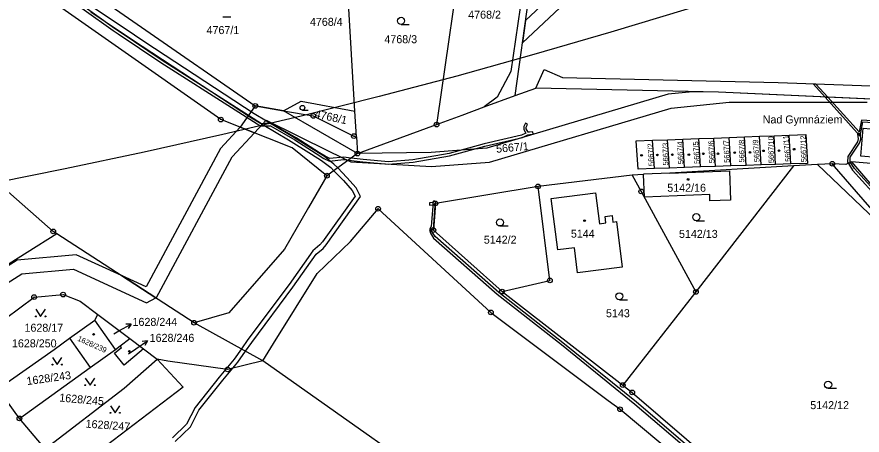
# Model space of a CAD drawing. Extents: x -644096 to -634268, y -1141430 to -1133463.
# Drawn here: x -638415.6 to -638236.1, y -1138463.5 to -1138374.6 of the extents above; entities that cross this region are included whole.
import ezdxf

# ---------------------------------------------------------------- set-up
doc = ezdxf.new("R2010")
doc.units = 0
for name, color, linetype in [('_CIVIL_CONSTRUCTION', 7, 'Continuous'), ('B_Hranice _3D', 7, 'Continuous'), ('M_Svah_Zarez', 7, 'Continuous'), ('spodek_zarez', 7, 'Continuous'), ('svrsek_osa_sjezdy', 7, 'Continuous'), ('svrsek_osa_terminal_VRT', 7, 'Continuous'), ('svrsek_osa_VRT', 7, 'Continuous'), ('svrsek_popisy_VRT', 7, 'Continuous'), ('terminal_VRT', 7, 'Continuous')]:
    doc.layers.add(name, color=color, linetype=linetype)

msp = doc.modelspace()

# ---------------------------------------------------------------- linework, layer by layer
at = {"layer": '_CIVIL_CONSTRUCTION'}
for centre, radius in [((-638364.99, -1138393.55), 0.5), ((-638364.99, -1138393.55), 0.0303), ((-638372.3, -1138396.44), 0.5), ((-638372.3, -1138396.44), 0.0303), ((-638352.67, -1138395.67), 0.5), ((-638352.67, -1138395.67), 0.0303), ((-638326.48, -1138397.52), 0.5), ((-638326.48, -1138397.52), 0.0303), ((-638344.04, -1138399.96), 0.5), ((-638344.04, -1138399.96), 0.0303), ((-638343.29, -1138403.68), 0.5), ((-638343.29, -1138403.68), 0.0303), ((-638242.46, -1138405.83), 0.5), ((-638242.46, -1138405.83), 0.0303), ((-638349.77, -1138408.37), 0.5), ((-638349.77, -1138408.37), 0.0303), ((-638304.95, -1138410.64), 0.5), ((-638304.95, -1138410.64), 0.0303), ((-638283.03, -1138411.72), 0.5), ((-638283.03, -1138411.72), 0.0303), ((-638326.74, -1138414.27), 0.5), ((-638326.74, -1138414.27), 0.0303), ((-638338.92, -1138415.41), 0.5), ((-638338.92, -1138415.41), 0.0303), ((-638407.87, -1138420.22), 0.5), ((-638327.17, -1138419.93), 0.5), ((-638327.17, -1138419.93), 0.0303), ((-638407.87, -1138420.22), 0.0303), ((-638302.43, -1138430.62), 0.5), ((-638302.43, -1138430.62), 0.0303), ((-638411.94, -1138434.17), 0.5), ((-638411.94, -1138434.17), 0.0303), ((-638405.78, -1138433.62), 0.5), ((-638405.78, -1138433.62), 0.0303), ((-638312.56, -1138433), 0.5), ((-638312.56, -1138433), 0.0303), ((-638271.42, -1138433.08), 0.5), ((-638271.42, -1138433.08), 0.0303), ((-638314.95, -1138437.44), 0.5), ((-638314.95, -1138437.44), 0.0303), ((-638377.99, -1138439.61), 0.5), ((-638377.99, -1138439.61), 0.0303), ((-638370.85, -1138449.54), 0.5), ((-638370.85, -1138449.54), 0.0303), ((-638286.96, -1138452.88), 0.5), ((-638286.96, -1138452.88), 0.0303), ((-638284.95, -1138454.44), 0.5), ((-638284.95, -1138454.44), 0.0303), ((-638287.53, -1138458.01), 0.5), ((-638287.53, -1138458.01), 0.0303), ((-638415.06, -1138459.94), 0.5), ((-638415.06, -1138459.94), 0.0303)]:
    msp.add_circle(centre, radius, dxfattribs=at)
at = {"layer": 'B_Hranice _3D'}
for points in [[(-638307.62, -1138375.42), (-638308.26, -1138380.14), (-638243.88, -1138319.71), (-638245.7, -1138317.3)], [(-638244, -1138391.68), (-638243.42, -1138391.7), (-638245.92, -1138388.96), (-638246.47, -1138388.94)], [(-638244, -1138391.68), (-638236.51, -1138399.96), (-638236, -1138396.93), (-638229.43, -1138397.33), (-638223.5, -1138397.82), (-638223.65, -1138399.32), (-638223.3, -1138399.36), (-638223.11, -1138397.49), (-638229.41, -1138396.98), (-638236.29, -1138396.56), (-638236.72, -1138399.05), (-638243.42, -1138391.7)], [(-638393.39, -1138429.61), (-638386.13, -1138434.32), (-638385.96, -1138434.23), (-638369.88, -1138404.36), (-638365.16, -1138399.26), (-638368.16, -1138398.08), (-638372.34, -1138402.6), (-638388.18, -1138432.01)], [(-638236.94, -1138400.52), (-638237.13, -1138401.21), (-638239.17, -1138404.31), (-638239.2, -1138405.49), (-638239.04, -1138405.75), (-638238.58, -1138405.55), (-638238.7, -1138405.35), (-638238.67, -1138404.47), (-638236.67, -1138401.43), (-638236.4, -1138400.59), (-638236.49, -1138399.67), (-638236.81, -1138399.29), (-638237.13, -1138399.56)], [(-638237.75, -1138406.88), (-638238.58, -1138405.55), (-638239.04, -1138405.75), (-638238.15, -1138407.18), (-638234.05, -1138411.73), (-638231.57, -1138414.47), (-638227.56, -1138419.21), (-638220.6, -1138427.75), (-638211.2, -1138439.57), (-638208.58, -1138443.44), (-638207.77, -1138444.45), (-638207.2, -1138444.76), (-638207.08, -1138444.67), (-638207.49, -1138444.04), (-638208.18, -1138443.14), (-638210.8, -1138439.27), (-638220.21, -1138427.43), (-638227.18, -1138418.89), (-638231.19, -1138414.15), (-638233.67, -1138411.39)]]:
    msp.add_lwpolyline(points, close=True, dxfattribs=at)
for points in [[(-638407.49, -1138368.65), (-638395.17, -1138377.53), (-638394.07, -1138378.26), (-638385.04, -1138384.29), (-638369.22, -1138394.38), (-638363.79, -1138397.82), (-638362.91, -1138397.79), (-638361.72, -1138397.81), (-638356.57, -1138400.78), (-638352.08, -1138403.63), (-638350.4, -1138404.69), (-638349.24, -1138405.26), (-638346.25, -1138404.92), (-638345.19, -1138405.05), (-638342.16, -1138405.42), (-638336.67, -1138405.9), (-638331.49, -1138405.53), (-638323.71, -1138404.17), (-638316.27, -1138402.09), (-638308.26, -1138400.25), (-638307.08, -1138399.67), (-638306.66, -1138399.6), (-638306, -1138399.52), (-638306.06, -1138399.02), (-638306.74, -1138399.1), (-638307.05, -1138399.16), (-638307.48, -1138398.43), (-638307.46, -1138398.03), (-638307.16, -1138397.48), (-638307.6, -1138397.24), (-638307.96, -1138397.89), (-638307.98, -1138398.55), (-638307.54, -1138399.34), (-638308.42, -1138399.77), (-638316.39, -1138401.61), (-638323.83, -1138403.69), (-638331.55, -1138405.03), (-638336.67, -1138405.4), (-638342.1, -1138404.92), (-638344.59, -1138404.62), (-638346.25, -1138404.42), (-638349.16, -1138404.74), (-638350.16, -1138404.25), (-638351.32, -1138403.52), (-638356.31, -1138400.36), (-638361.58, -1138397.31), (-638362.91, -1138397.29), (-638363.65, -1138397.32), (-638368.96, -1138393.96), (-638384.76, -1138383.87), (-638393.7, -1138377.9), (-638394.89, -1138377.11), (-638407.15, -1138368.27)], [(-638357.39, -1138399.88), (-638365.22, -1138395.25), (-638388.46, -1138379.98), (-638392.84, -1138377.05), (-638399.34, -1138372.71)], [(-638399.92, -1138373.53), (-638393.57, -1138377.77), (-638389.02, -1138380.82), (-638365.76, -1138396.09), (-638357.91, -1138400.74), (-638353.07, -1138403.77), (-638350.89, -1138405.13), (-638348.95, -1138406.64), (-638348.31, -1138407.31), (-638346.25, -1138409.43), (-638344.42, -1138411.51), (-638343.8, -1138412.74), (-638350.71, -1138422.45), (-638351.29, -1138423.09), (-638352.77, -1138424.36), (-638357.8, -1138431.47), (-638366.55, -1138443.21), (-638367.94, -1138445.19), (-638369.46, -1138447.36), (-638371.25, -1138449.48), (-638372.68, -1138451.17), (-638377.78, -1138457.66), (-638379.57, -1138461.14), (-638382.59, -1138464.1)], [(-638185.87, -1138394.31), (-638266.59, -1138390.65), (-638272.17, -1138390.52), (-638277.28, -1138391.06), (-638315.78, -1138402.51), (-638327.62, -1138403.43), (-638343.29, -1138403.68), (-638358.99, -1138394.58), (-638364.99, -1138393.55), (-638368.16, -1138398.08), (-638365.16, -1138399.26), (-638362.7, -1138396.61), (-638349.21, -1138403.22), (-638344.7, -1138405.43), (-638327.6, -1138406.43), (-638315.24, -1138405.47), (-638276.7, -1138394.02), (-638264.35, -1138392.72), (-638235.05, -1138392.72)], [(-638381.97, -1138464.88), (-638378.75, -1138461.74), (-638376.94, -1138458.2), (-638371.9, -1138451.81), (-638369.75, -1138449.27), (-638368.66, -1138447.98), (-638367.05, -1138445.68), (-638365.73, -1138443.79), (-638357, -1138432.07), (-638352.03, -1138425.04), (-638350.59, -1138423.81), (-638349.93, -1138423.07), (-638342.64, -1138412.82), (-638343.58, -1138410.95), (-638345.51, -1138408.75), (-638347.48, -1138406.71), (-638348.27, -1138405.9), (-638350.31, -1138404.31), (-638351.53, -1138403.55), (-638357.39, -1138399.88)], [(-638270.71, -1138467.92), (-638284.06, -1138456.52), (-638299.67, -1138443.86), (-638313.3, -1138433.19), (-638326.76, -1138421.32), (-638327.35, -1138420.42), (-638327.46, -1138419.91), (-638327.38, -1138419.76), (-638327.16, -1138419.79), (-638326.78, -1138414.79), (-638326.92, -1138414.35), (-638326.67, -1138414.04), (-638327.05, -1138413.73), (-638327.33, -1138414.06), (-638328, -1138414.12), (-638327.96, -1138414.62), (-638327.38, -1138414.57), (-638327.28, -1138414.86), (-638327.53, -1138418.29), (-638327.62, -1138419.18), (-638328, -1138419.83), (-638327.81, -1138420.62), (-638327.14, -1138421.65), (-638313.62, -1138433.57), (-638299.99, -1138444.26), (-638284.38, -1138456.9), (-638271.03, -1138468.3)], [(-638424.34, -1138435.38), (-638414.56, -1138429.23), (-638403.59, -1138428.25), (-638388.07, -1138435.36), (-638386.13, -1138434.32), (-638393.39, -1138429.61), (-638403.01, -1138425.19), (-638415.54, -1138426.29), (-638426.04, -1138432.9)]]:
    msp.add_lwpolyline(points, dxfattribs=at)
at = {"layer": 'M_Svah_Zarez'}
for centre in [(-638276.41, -1138403.92), (-638272.91, -1138403.92), (-638269.85, -1138403.72), (-638266.74, -1138403.72), (-638263.19, -1138403.48), (-638259.93, -1138403.43), (-638257.07, -1138403.09), (-638253.76, -1138403.04), (-638250.56, -1138402.75), (-638282.97, -1138404.06), (-638279.61, -1138403.97), (-638273.07, -1138409.18), (-638295.07, -1138417.93), (-638399.31, -1138442.09), (-638391.71, -1138445.69)]:
    msp.add_circle(centre, 0.175, dxfattribs=at)
at = {"layer": 'spodek_zarez'}
msp.add_circle((-638683.07, -1137056.85), 1378.08, dxfattribs=at)
at = {"layer": 'svrsek_osa_sjezdy'}
for p, q in [((-638371.89, -1138374.63), (-638370.14, -1138374.63)), ((-638334.03, -1138376.22), (-638332.28, -1138376.22)), ((-638354.95, -1138394.43), (-638353.78, -1138394.43)), ((-638271.33, -1138417.94), (-638269.58, -1138417.94)), ((-638313.02, -1138419.06), (-638311.27, -1138419.06)), ((-638287.68, -1138434.75), (-638285.93, -1138434.75)), ((-638243.34, -1138453.55), (-638241.59, -1138453.55))]:
    msp.add_line(p, q, dxfattribs=at)
for points in [[(-638411.56, -1138436.76), (-638410.56, -1138438.26), (-638409.56, -1138436.76)], [(-638408.04, -1138447.02), (-638407.04, -1138448.52), (-638406.04, -1138447.02)], [(-638401.07, -1138451.39), (-638400.07, -1138452.89), (-638399.07, -1138451.39)], [(-638395.74, -1138457.27), (-638394.74, -1138458.77), (-638393.74, -1138457.27)]]:
    msp.add_lwpolyline(points, dxfattribs=at)
for centre, radius in [((-638334.03, -1138375.47), 0.75), ((-638354.96, -1138393.93), 0.502), ((-638313.02, -1138418.31), 0.75), ((-638271.33, -1138417.19), 0.75), ((-638287.68, -1138434), 0.75), ((-638411.56, -1138438.26), 0.1), ((-638409.56, -1138438.26), 0.1), ((-638408.04, -1138448.52), 0.1), ((-638406.04, -1138448.52), 0.1), ((-638243.34, -1138452.8), 0.75), ((-638401.07, -1138452.89), 0.1), ((-638399.07, -1138452.89), 0.1), ((-638395.74, -1138458.77), 0.1), ((-638393.74, -1138458.77), 0.1)]:
    msp.add_circle(centre, radius, dxfattribs=at)
at = {"layer": 'svrsek_osa_terminal_VRT'}
msp.add_arc((-642050.26, -1145189.6), 8802.25, 41.413152, 75.317049, dxfattribs=at)
at = {"layer": 'svrsek_popisy_VRT'}
for p, q in [((-638395.02, -1138441.95), (-638393.95, -1138441.35)), ((-638393.95, -1138441.35), (-638391.33, -1138439.9)), ((-638391.33, -1138439.9), (-638392.44, -1138439.94)), ((-638391.33, -1138439.9), (-638391.96, -1138440.82)), ((-638390.36, -1138445.18), (-638387.9, -1138443.46)), ((-638387.9, -1138443.46), (-638389.01, -1138443.62)), ((-638387.9, -1138443.46), (-638388.44, -1138444.44)), ((-638391.9, -1138446.26), (-638390.36, -1138445.18))]:
    msp.add_line(p, q, dxfattribs=at)
at = {"layer": 'terminal_VRT'}
for p, q in [((-638309.78, -1138391.31), (-638304.11, -1138349.83)), ((-638343.82, -1138394.69), (-638345.45, -1138367.61)), ((-638309.78, -1138391.31), (-638305.41, -1138389.77)), ((-638316.35, -1138393.75), (-638309.78, -1138391.31)), ((-638343.5, -1138400.09), (-638343.82, -1138394.69)), ((-638343.29, -1138403.68), (-638326.48, -1138397.52)), ((-638343.5, -1138400.09), (-638343.29, -1138403.68)), ((-638264.36, -1138400.25), (-638261.11, -1138400.13)), ((-638261.11, -1138400.13), (-638257.92, -1138400.01)), ((-638260.76, -1138406.19), (-638261.11, -1138400.13)), ((-638257.92, -1138400.01), (-638254.82, -1138399.9)), ((-638257.57, -1138406.08), (-638257.92, -1138400.01)), ((-638254.82, -1138399.9), (-638251.59, -1138399.78)), ((-638254.49, -1138405.98), (-638254.82, -1138399.9)), ((-638251.26, -1138405.87), (-638251.59, -1138399.78)), ((-638280.62, -1138400.84), (-638277.43, -1138400.73)), ((-638280.24, -1138406.84), (-638280.62, -1138400.84)), ((-638277.43, -1138400.73), (-638274.23, -1138400.61)), ((-638277.04, -1138406.74), (-638277.43, -1138400.73)), ((-638274.23, -1138400.61), (-638270.81, -1138400.48)), ((-638273.86, -1138406.63), (-638274.23, -1138400.61)), ((-638270.81, -1138400.48), (-638267.61, -1138400.37)), ((-638270.44, -1138406.51), (-638270.81, -1138400.48)), ((-638267.61, -1138400.37), (-638264.36, -1138400.25)), ((-638267.25, -1138406.41), (-638267.61, -1138400.37)), ((-638264, -1138406.3), (-638264.36, -1138400.25)), ((-638343.29, -1138403.68), (-638349.77, -1138408.37)), ((-638238.37, -1138405.45), (-638222.93, -1138423.59)), ((-638277.04, -1138406.74), (-638280.24, -1138406.84)), ((-638273.86, -1138406.63), (-638277.04, -1138406.74)), ((-638250.73, -1138406.31), (-638276.97, -1138407.83)), ((-638270.44, -1138406.51), (-638273.86, -1138406.63)), ((-638250.73, -1138406.31), (-638271.42, -1138433.08)), ((-638267.25, -1138406.41), (-638270.44, -1138406.51)), ((-638264, -1138406.3), (-638267.25, -1138406.41)), ((-638260.76, -1138406.19), (-638264, -1138406.3)), ((-638257.57, -1138406.08), (-638260.76, -1138406.19)), ((-638254.49, -1138405.98), (-638257.57, -1138406.08)), ((-638251.26, -1138405.87), (-638254.49, -1138405.98)), ((-638245.6, -1138406.01), (-638250.73, -1138406.31)), ((-638242.46, -1138405.83), (-638245.6, -1138406.01)), ((-638284.93, -1138408.29), (-638304.95, -1138410.64)), ((-638282.52, -1138408.15), (-638284.93, -1138408.29)), ((-638407.11, -1138420.71), (-638425.65, -1138432.35)), ((-638377.99, -1138439.61), (-638407.11, -1138420.71)), ((-638312.56, -1138433), (-638286.96, -1138452.88)), ((-638271.42, -1138433.08), (-638286.96, -1138452.88)), ((-638404.42, -1138442.87), (-638399.04, -1138439.08)), ((-638399.04, -1138439.08), (-638398.41, -1138437.89)), ((-638394.67, -1138445.31), (-638399.04, -1138439.08)), ((-638398.41, -1138437.89), (-638391.62, -1138443)), ((-638363.41, -1138447.7), (-638377.99, -1138439.61)), ((-638404.42, -1138442.87), (-638400.01, -1138449.1)), ((-638393.65, -1138444.52), (-638391.62, -1138443)), ((-638391.62, -1138443), (-638388.73, -1138445.18)), ((-638394.67, -1138445.31), (-638393.65, -1138444.52)), ((-638400.01, -1138449.1), (-638394.67, -1138445.31)), ((-638388.73, -1138445.18), (-638385.83, -1138447.36)), ((-638415.06, -1138459.94), (-638400.01, -1138449.1)), ((-638415.06, -1138459.94), (-638419.65, -1138453.63)), ((-638409.63, -1138466.39), (-638415.06, -1138459.94))]:
    msp.add_line(p, q, dxfattribs=at)
for points in [[(-638349.77, -1138408.37), (-638357.16, -1138402.42), (-638372.3, -1138396.44), (-638417.88, -1138364.43), (-638461.53, -1138333.32), (-638491.68, -1138303.03), (-638507, -1138291.27)], [(-638320.66, -1138356.81), (-638313.72, -1138352.35), (-638307.74, -1138354.46), (-638307.74, -1138365.74), (-638310.75, -1138386.21), (-638313.59, -1138391.7), (-638316.35, -1138393.75)], [(-638320.66, -1138356.81), (-638326.35, -1138396.59), (-638326.48, -1138397.52)], [(-638413.29, -1138360.03), (-638364.99, -1138393.55), (-638358.99, -1138394.58)], [(-638305.41, -1138389.77), (-638303.63, -1138385.81), (-638299.76, -1138387.5), (-638253.92, -1138388.55), (-638202.76, -1138390.39), (-638191.14, -1138390.77)], [(-638191.08, -1138394.08), (-638266.59, -1138390.65), (-638305.41, -1138389.77)], [(-638358.99, -1138394.58), (-638355.22, -1138392.56), (-638343.82, -1138394.69)], [(-638358.99, -1138394.58), (-638352.67, -1138395.67), (-638344.04, -1138399.96), (-638343.5, -1138400.09)], [(-638326.48, -1138397.52), (-638321.06, -1138395.5), (-638316.35, -1138393.75)], [(-638233.09, -1138404.49), (-638236.38, -1138404.19), (-638235.91, -1138398.29), (-638232.63, -1138398.57)], [(-638251.59, -1138399.78), (-638248.07, -1138399.65), (-638247.75, -1138405.75), (-638251.26, -1138405.87)], [(-638407.11, -1138420.71), (-638407.87, -1138420.22), (-638429.55, -1138401.21)], [(-638280.24, -1138406.84), (-638283.71, -1138406.96), (-638284.09, -1138400.97), (-638280.62, -1138400.84)], [(-638238.37, -1138405.45), (-638239.55, -1138405.99), (-638241, -1138405.91), (-638242.46, -1138405.83)], [(-638199.05, -1138408.14), (-638218.59, -1138407.1), (-638238.37, -1138405.45)], [(-638245.6, -1138406.01), (-638233.16, -1138417.86), (-638207.57, -1138452.12), (-638199.56, -1138469.57), (-638198.71, -1138472.7)], [(-638202.42, -1138459.23), (-638206.13, -1138451.43), (-638209.93, -1138446.06), (-638217.15, -1138435.86), (-638220.37, -1138431.31), (-638242.46, -1138405.83)], [(-638349.77, -1138408.37), (-638353.68, -1138415.14), (-638358.79, -1138424.01), (-638370.61, -1138437.5), (-638377.99, -1138439.61)], [(-638284.93, -1138408.29), (-638283.03, -1138411.72), (-638271.42, -1138433.08)], [(-638276.97, -1138407.83), (-638264.3, -1138407.37), (-638264.05, -1138413.54), (-638268.43, -1138413.72), (-638268.48, -1138412.38), (-638282.32, -1138412.94), (-638282.52, -1138408.15)], [(-638276.97, -1138407.83), (-638282.52, -1138408.03), (-638282.52, -1138408.15)], [(-638304.95, -1138410.64), (-638326.74, -1138414.27), (-638327.17, -1138419.93), (-638312.56, -1138433)], [(-638312.56, -1138433), (-638302.43, -1138430.62), (-638304.95, -1138410.64)], [(-638296.56, -1138429.02), (-638297.22, -1138423.71), (-638300.75, -1138424.15), (-638302.19, -1138413.24), (-638292.73, -1138412), (-638291.91, -1138418.59), (-638290.53, -1138418.42), (-638290.7, -1138417.03), (-638289.2, -1138416.84), (-638289.03, -1138418.23), (-638288.28, -1138418.14), (-638287.07, -1138427.84), (-638296.56, -1138429.02)], [(-638363.41, -1138447.7), (-638361.13, -1138444.01), (-638351.84, -1138429.19), (-638344.75, -1138422.33), (-638338.92, -1138415.41), (-638314.95, -1138437.44), (-638290.08, -1138456.17), (-638287.53, -1138458.01), (-638240.85, -1138497.02), (-638224.51, -1138512.36), (-638195.25, -1138535.62), (-638170.29, -1138556.04), (-638149.38, -1138571.6)], [(-638421.16, -1138440.97), (-638411.94, -1138434.17), (-638405.78, -1138433.62), (-638402.17, -1138435.06), (-638398.41, -1138437.89)], [(-638419.65, -1138453.63), (-638407.67, -1138445.31), (-638404.42, -1138442.87)], [(-638388.73, -1138445.18), (-638392.83, -1138448.64), (-638394.88, -1138446.07), (-638393.4, -1138444.85), (-638393.65, -1138444.52)], [(-638409.63, -1138466.39), (-638392.83, -1138453.55), (-638385.83, -1138447.36)], [(-638385.83, -1138447.36), (-638380.3, -1138453.34), (-638405.58, -1138472.57)], [(-638363.41, -1138447.7), (-638370.85, -1138449.54), (-638383.52, -1138447.76), (-638385.83, -1138447.36)], [(-638254.75, -1138524.31), (-638268.93, -1138514.2), (-638315.88, -1138481.3), (-638363.41, -1138447.7)], [(-638286.96, -1138452.88), (-638284.95, -1138454.44), (-638238.3, -1138494.51), (-638228.65, -1138503.14)]]:
    msp.add_lwpolyline(points, dxfattribs=at)

# ---------------------------------------------------------------- texts
at = {"layer": 'svrsek_osa_VRT'}
for s, p in [('4768/2', (-638319.77, -1138375.01)), ('4768/4', (-638353.38, -1138376.53)), ('4767/1', (-638375.33, -1138378.28)), ('4768/3', (-638337.57, -1138380.22)), ('5142/16', (-638277.5, -1138411.79)), ('5144', (-638297.97, -1138421.54)), ('5142/13', (-638275.01, -1138421.59)), ('5142/2', (-638316.46, -1138422.82)), ('5143', (-638290.51, -1138438.45)), ('1628/244', (-638391.05, -1138440.29)), ('1628/17', (-638413.99, -1138441.53)), ('1628/250', (-638416.65, -1138444.85)), ('1628/246', (-638387.41, -1138443.68)), ('5142/12', (-638247.13, -1138457.98))]:
    msp.add_text(s, height=1.7, dxfattribs=at).set_placement(p)
for s, height, rotation, p in [('4768/1', 1.7, 348, (-638352.48, -1138396.01)), ('5667/11', 1.14, 96, (-638251.24, -1138405.36)), ('5667/12', 1.14, 92, (-638247.93, -1138405.49)), ('5667/1', 1.7, 5, (-638313.78, -1138403.52)), ('5667/2', 1.14, 93, (-638280.31, -1138406.28)), ('5667/3', 1.14, 91, (-638277.28, -1138406.19)), ('5667/4', 1.14, 92, (-638274.08, -1138405.89)), ('5667/5', 1.14, 94, (-638270.6, -1138405.83)), ('5667/6', 1.14, 92, (-638267.47, -1138405.69)), ('5667/7', 1.14, 93, (-638264.23, -1138405.6)), ('5667/8', 1.14, 90, (-638261.15, -1138405.56)), ('5667/9', 1.14, 94, (-638257.89, -1138405.44)), ('5667/10', 1.14, 91, (-638254.83, -1138405.69)), ('1628/239', 1.14, 336, (-638402.85, -1138443.39)), ('1628/243', 1.7, 8, (-638413.42, -1138452.88)), ('1628/245', 1.7, 355, (-638406.65, -1138456.35)), ('1628/247', 1.7, 356, (-638401.06, -1138461.9))]:
    msp.add_text(s, height=height, rotation=rotation, dxfattribs=at).set_placement(p)
at = {"layer": 'svrsek_popisy_VRT'}
msp.add_text('Nad Gymnáziem', height=1.7, dxfattribs=at).set_placement((-638257.24, -1138397.27))

doc.saveas('drawing.dxf')
